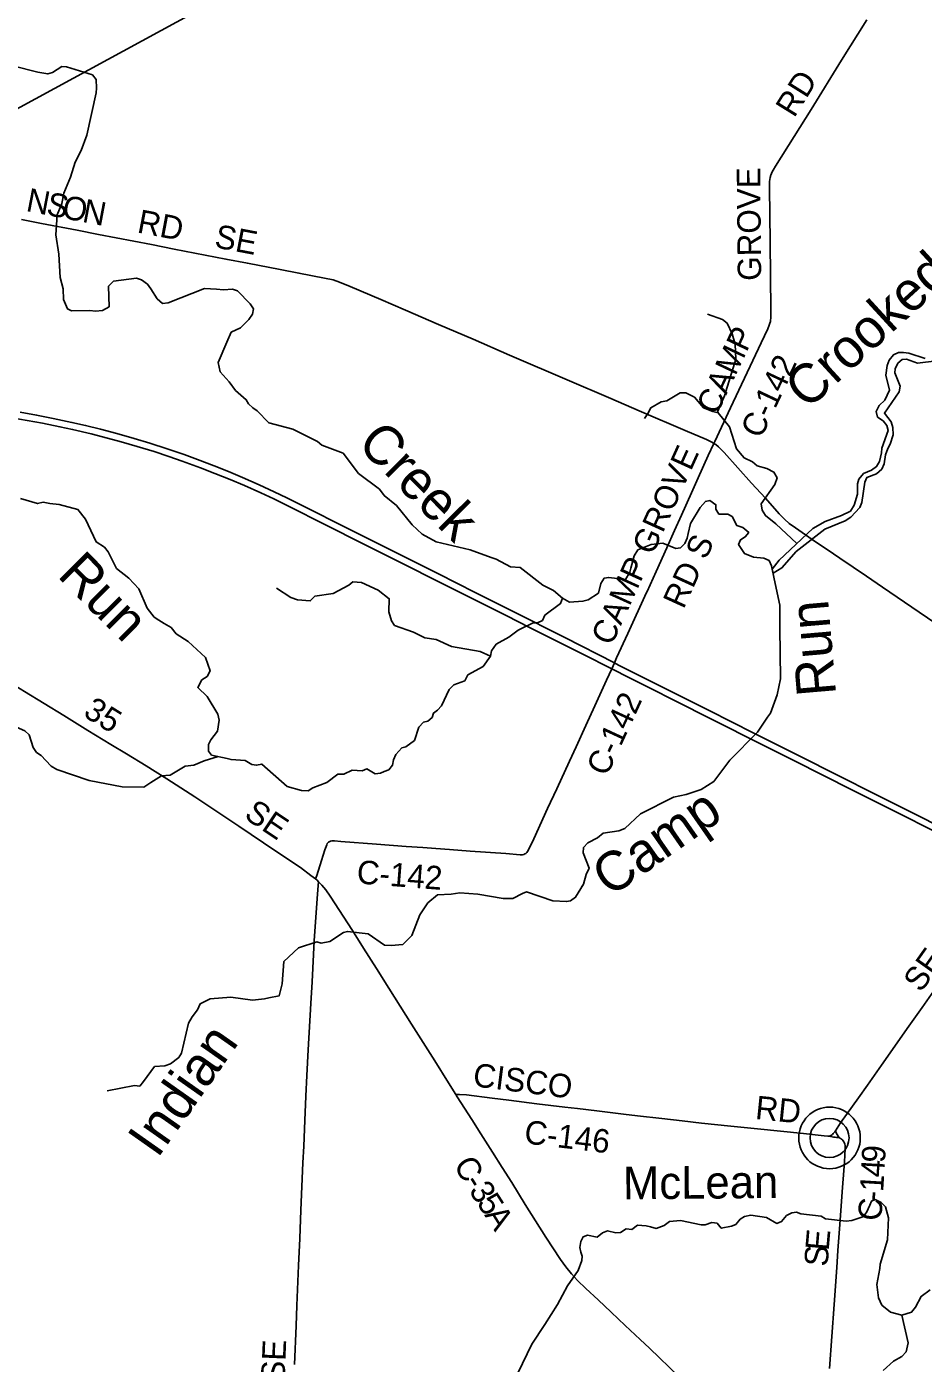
# Model space of a CAD drawing. Extents: x -51392 to 1635000, y 156707 to 696232.
# Drawn here: x 157464 to 168915, y 467379 to 484438 of the extents above; entities that cross this region are included whole.
import ezdxf

# ---------------------------------------------------------------- set-up
doc = ezdxf.new("R2010")
doc.units = 0
for name, color, linetype in [('GM_X_County_Road', 7, 'Continuous'), ('GM_X_County_Road_Text', 7, 'Continuous'), ('GM_X_Minor_River', 7, 'Continuous'), ('GM_X_Minor_River_Text', 7, 'Continuous'), ('GM_X_Township', 7, 'Continuous'), ('GM_X_Unincorporated', 7, 'Continuous'), ('GM_X_Unincorporated_Text', 7, 'Continuous'), ('GM_X_US_Route', 7, 'Continuous')]:
    doc.layers.add(name, color=color, linetype=linetype)

msp = doc.modelspace()

# ---------------------------------------------------------------- linework, layer by layer
at = {"layer": 'GM_X_County_Road'}
for points in [[(166242, 479120), (166253, 479144), (166455, 479575), (166847, 480405), (166931, 480583), (166949, 480629), (166957, 480653), (166962, 480675), (166964, 480688), (166967, 480724), (166968, 480821), (166961, 481691), (166953, 482380), (166953, 482462), (166955, 482489), (166958, 482512), (166962, 482527), (166964, 482535), (166967, 482544), (166976, 482564), (166987, 482586), (166998, 482606), (167029, 482660), (167265, 483035), (167482, 483383), (167871, 484011), (168193, 484525)], [(157399, 481977), (157655, 481926), (158108, 481839), (158382, 481786), (158833, 481700), (159059, 481656), (159348, 481600), (160008, 481473), (160283, 481419), (160702, 481339), (160941, 481294), (161266, 481230), (161378, 481205), (161459, 481178), (161594, 481123), (161987, 480954), (162303, 480819), (162725, 480639), (163165, 480450), (163630, 480247), (164398, 479917), (164895, 479704), (165318, 479523), (165876, 479284), (166148, 479169), (166222, 479132), (166242, 479120)], [(165387, 477230), (165504, 477485), (165638, 477785), (165740, 478008), (165827, 478203), (165955, 478487), (166042, 478682), (166170, 478966), (166242, 479120)], [(166242, 479120), (166264, 479106), (166302, 479074), (166371, 479003), (166547, 478809), (166722, 478613), (166899, 478419), (167073, 478222), (167142, 478153), (167203, 478099), (167282, 478040), (167540, 477865), (167689, 477764), (167851, 477653), (168192, 477424), (168395, 477285), (169439, 476574)], [(164397, 475064), (164481, 475248), (164604, 475517), (164720, 475770), (164870, 476098), (164936, 476244), (164970, 476318), (164999, 476382), (165143, 476695), (165381, 477217), (165387, 477230)], [(156216, 476690), (156229, 476685), (156274, 476662), (156301, 476647), (156387, 476595), (156580, 476476), (156933, 476259), (157435, 475951), (157938, 475645), (158247, 475455), (158540, 475277), (158737, 475157), (158989, 475003), (159252, 474840), (159612, 474610), (160173, 474235), (160648, 473917), (160960, 473705), (161095, 473605), (161153, 473560)], [(161153, 473560), (161169, 473605), (161230, 473794), (161274, 473933), (161296, 473996), (161303, 474011), (161314, 474024), (161320, 474031), (161327, 474036), (161334, 474040), (161346, 474044), (161361, 474046), (161396, 474046), (161477, 474038), (161934, 474004), (162310, 473973), (162523, 473961), (162688, 473949), (162865, 473936), (163128, 473917), (163585, 473884), (163765, 473868), (163797, 473869), (163812, 473873), (163826, 473879), (163839, 473887), (163850, 473898), (163868, 473924), (163940, 474071), (164117, 474459), (164235, 474712), (164397, 475064)], [(161153, 473560), (161172, 473543), (161190, 473525)], [(160883, 467365), (160905, 467856), (160915, 468118), (160935, 468627), (160951, 468971), (160966, 469331), (160993, 469938), (161002, 470151), (161015, 470478), (161030, 470790), (161041, 471052), (161058, 471380), (161094, 471969), (161109, 472248), (161136, 472772), (161173, 473312), (161186, 473476), (161190, 473525)], [(161190, 473525), (161232, 473483), (161284, 473422), (161340, 473341), (161624, 472901), (161767, 472678), (161933, 472416), (162090, 472166), (162381, 471709), (162529, 471474), (162677, 471237), (162851, 470959), (162944, 470811)], [(167793, 470344), (167859, 470447), (168089, 470768), (168202, 470929), (168381, 471185), (168732, 471681), (168900, 471920), (169082, 472176), (169195, 472339), (169319, 472512), (169490, 472753), (169621, 472940), (169832, 473234), (169982, 473450), (170002, 473477), (170015, 473489), (170026, 473494), (170050, 473506)], [(162944, 470811), (162990, 470809), (163082, 470803), (163408, 470764), (163620, 470738), (163978, 470689), (164336, 470649), (164500, 470630), (164744, 470600), (165086, 470560), (165266, 470539), (165575, 470502), (165836, 470471), (166081, 470444), (166456, 470407), (166799, 470372), (167387, 470313), (167648, 470283), (167697, 470278), (167704, 470278), (167711, 470279)], [(162944, 470811), (162964, 470778), (163150, 470488), (163265, 470309), (163413, 470072), (163537, 469879), (163661, 469685), (163831, 469405), (164095, 468990), (164284, 468702), (164351, 468609), (164423, 468520), (164501, 468436), (164606, 468333), (164762, 468187), (164931, 468032), (165109, 467862), (165300, 467683), (165420, 467570), (165799, 467207)], [(167711, 470279), (167726, 470283), (167733, 470286), (167743, 470292), (167755, 470300), (167765, 470310), (167778, 470325), (167787, 470334), (167793, 470344)], [(167793, 470344), (167804, 470319), (167816, 470298), (167829, 470277), (167837, 470266), (167845, 470254)], [(167711, 470279), (167719, 470276), (167733, 470272), (167750, 470269), (167769, 470266), (167788, 470264), (167805, 470262), (167817, 470261), (167826, 470259), (167842, 470256), (167845, 470254)], [(167845, 470254), (167857, 470249), (167864, 470246), (167871, 470241), (167883, 470230), (167889, 470224), (167894, 470218), (167902, 470204), (167906, 470196), (167909, 470188), (167912, 470177), (167916, 470157), (167918, 470125), (167915, 470032), (167910, 469952), (167905, 469895), (167880, 469568), (167862, 469323), (167846, 469094), (167825, 468816), (167811, 468603), (167776, 468129), (167747, 467720), (167717, 467311)]]:
    msp.add_lwpolyline(points, dxfattribs=at)
at = {"layer": 'GM_X_Minor_River'}
msp.add_line((166987, 477513), (166998, 477463), dxfattribs=at)
for points in [[(157853, 482036), (157915, 482182), (157937, 482313), (158023, 482517), (158085, 482707), (158162, 482857), (158232, 483052), (158352, 483592), (158356, 483655), (158350, 483763), (158304, 483825), (157972, 483925), (157914, 483928), (157794, 483854), (157734, 483836), (157608, 483858), (157286, 483940), (156982, 484022)], [(167011, 477392), (166977, 477558), (166947, 477626), (166877, 477656), (166745, 477666), (166631, 477713), (166557, 477831), (166579, 477889), (166641, 477925), (166687, 477981), (166611, 478047), (166534, 478073), (166474, 478188), (166418, 478218), (166306, 478218), (166268, 478280), (166266, 478336), (166188, 478390), (166132, 478380), (166064, 478300), (165943, 478098), (165913, 477970), (165899, 477910), (165869, 477842), (165815, 477788), (165753, 477780), (165589, 477844), (165439, 477830), (165271, 477760), (165223, 477684), (165179, 477528), (165169, 477474), (165113, 477382), (164899, 477408), (164839, 477398), (164797, 477330), (164769, 477210), (164635, 477124), (164569, 477104), (164397, 477092), (164309, 477142), (164193, 477240), (164057, 477311), (163767, 477535), (163645, 477545), (163459, 477640), (163397, 477664), (163127, 477762), (162693, 477863), (162517, 477963), (162389, 478080), (162189, 478326), (162031, 478455), (161971, 478535), (161700, 478736), (161506, 478996), (161234, 479099), (161178, 479143), (160864, 479300), (160556, 479382), (160406, 479535), (160352, 479573), (160296, 479625), (160268, 479677), (160130, 479795), (160052, 479906), (159934, 480034), (159910, 480152), (160020, 480413), (160076, 480539), (160194, 480595), (160302, 480701), (160349, 480769), (160359, 480835), (160317, 480899), (160157, 481066), (160091, 481090), (159977, 481078), (159887, 481088), (159737, 481098), (159271, 480914), (159197, 480907), (159129, 480965), (159051, 481091), (159009, 481151), (158931, 481205), (158865, 481229), (158573, 481192), (158509, 481126), (158516, 480863), (158432, 480817), (158342, 480807), (158272, 480817), (158038, 480812), (157986, 480836), (157934, 480954), (157929, 481092), (157891, 481235), (157873, 481535), (157835, 481782), (157853, 482036)], [(166296, 479510), (166292, 479530), (166378, 479725), (166523, 480193), (166511, 480388), (166475, 480516), (166409, 480652), (166349, 480702), (166161, 480767)], [(168663, 480279), (168601, 480281), (168533, 480251), (168479, 480183), (168453, 480115), (168435, 479989), (168483, 479798), (168425, 479670), (168354, 479604), (168314, 479528), (168332, 479456), (168402, 479406), (168448, 479350), (168468, 479282), (168386, 479057), (168380, 478997), (168356, 478889), (168318, 478823), (168254, 478777), (168152, 478735), (168092, 478663), (168076, 478605), (168074, 478472), (168034, 478330), (167984, 478254), (167870, 478198), (167664, 478124), (167506, 478032), (167073, 477630), (166987, 477513)], [(168941, 480203), (168733, 480271), (168663, 480279)], [(166998, 477463), (167109, 477530), (167293, 477740), (167658, 478024), (167916, 478130), (167988, 478176), (168104, 478300), (168132, 478364), (168168, 478623), (168196, 478685), (168320, 478729), (168384, 478791), (168416, 478857), (168432, 478975), (168462, 479053), (168494, 479109), (168532, 479227), (168528, 479322), (168504, 479396), (168418, 479506), (168609, 479778), (168619, 479852), (168553, 480021), (168557, 480071), (168591, 480143), (168647, 480191), (168701, 480195), (168841, 480143), (169083, 480173)], [(167299, 477841), (167032, 478093), (166902, 478199), (166858, 478269), (166844, 478348), (167020, 478594), (167048, 478682), (167008, 478754), (166918, 478798), (166794, 478832), (166736, 478883), (166626, 478937), (166528, 479051), (166442, 479332), (166296, 479510), (166228, 479526), (166108, 479575), (165992, 479711), (165884, 479765), (165810, 479763), (165638, 479661), (165566, 479651), (165436, 479575), (165398, 479501), (165354, 479439)], [(164309, 477142), (164283, 477074), (164083, 476926), (164051, 476860), (163989, 476828), (163933, 476828), (163741, 476736), (163621, 476646), (163460, 476556), (163400, 476472), (163386, 476402), (163294, 476271), (163098, 476165), (163058, 476091), (162920, 476037), (162862, 475979), (162762, 475771), (162710, 475713), (162660, 475677), (162642, 475623), (162588, 475573), (162534, 475561), (162474, 475499), (162416, 475329), (162306, 475245), (162254, 475233), (162180, 475149), (162148, 475082), (162138, 475014), (162089, 474954), (162031, 474932), (161981, 474910), (161917, 474900), (161809, 474965), (161747, 474939), (161621, 474949), (161515, 474897), (161439, 474897), (161299, 474793), (161119, 474723), (161059, 474683), (160973, 474689), (160789, 474741), (160467, 475026), (160399, 475012), (160339, 475022), (160255, 475072), (160075, 475083), (160023, 475097), (159825, 475141), (159785, 475191), (159787, 475275), (159816, 475337), (159902, 475448), (159922, 475586), (159906, 475662), (159770, 475887), (159648, 476003), (159702, 476101), (159768, 476145), (159808, 476215), (159750, 476387), (159528, 476592), (159374, 476688), (159310, 476769), (159218, 476821), (159150, 476863), (159094, 476903), (159002, 477015), (158895, 477264), (158767, 477398), (158611, 477523), (158503, 477737), (158459, 477793), (158351, 477862), (158215, 478152), (158119, 478275), (157877, 478341), (157761, 478351), (157673, 478369), (157603, 478351), (157387, 478416)], [(163386, 476402), (163256, 476464), (162890, 476526), (162694, 476615), (162550, 476637), (162406, 476709), (162162, 476796), (162125, 476856), (162089, 476970), (162095, 477136), (161955, 477245), (161739, 477343), (161629, 477353), (161577, 477309), (161377, 477205), (161145, 477169), (161085, 477109), (160925, 477122), (160837, 477152), (160653, 477270)], [(164575, 473493), (164609, 473617), (164649, 473697), (164571, 473894), (164575, 473960), (164631, 474022), (164753, 474084), (164825, 474144), (165025, 474176), (165105, 474204), (165305, 474392), (165726, 474604), (165888, 474638), (166080, 474704), (166242, 474806), (166446, 475078), (166798, 475432), (166924, 475624), (166962, 475678), (167050, 475911), (167090, 476115), (167083, 476766), (167083, 477053), (167011, 477392)], [(159910, 475124), (159729, 475069), (159601, 475011), (159487, 474999), (159295, 474883), (159185, 474877), (159051, 474793), (158961, 474731), (158685, 474738), (158261, 474818), (157847, 474957), (157777, 475001), (157709, 475073), (157649, 475137), (157591, 475174), (157545, 475238), (157497, 475398), (157439, 475450), (157257, 475531), (157022, 475675), (156980, 475743), (156958, 475856)], [(164552, 473456), (164575, 473493), (164474, 473327), (164410, 473283), (164360, 473271), (164182, 473280), (163848, 473394), (163796, 473375), (163672, 473311), (163550, 473310), (163226, 473365), (162995, 473385), (162885, 473368), (162711, 473358), (162588, 473255), (162486, 473104), (162385, 472837), (162268, 472724), (162118, 472710), (162032, 472714), (161827, 472859), (161561, 472891), (161511, 472878), (161337, 472762), (161225, 472741), (161169, 472759), (160934, 472682), (160750, 472507), (160729, 472222), (160688, 472067), (160558, 472043), (160500, 472030), (160350, 472014), (160072, 472053), (159806, 472032), (159678, 471968), (159646, 471889), (159577, 471799), (159531, 471720), (159441, 471337), (159409, 471283), (159299, 471200), (159227, 471174), (159097, 471165), (158956, 470974), (158908, 470914), (158842, 470922), (158494, 470856)], [(167929, 469193), (168005, 469199), (168144, 469246), (168190, 469302), (168234, 469396), (168252, 469447), (168302, 469467), (168378, 469431), (168434, 469375), (168471, 469237), (168460, 468954), (168363, 468644), (168359, 468588), (168322, 468385), (168344, 468214)], [(163739, 467251), (163914, 467623), (164081, 467874), (164244, 468128), (164371, 468369), (164506, 468564), (164553, 468691), (164559, 468745), (164541, 468797), (164531, 468857), (164542, 468931), (164572, 468994), (164626, 469014), (164752, 468990), (164818, 469042), (164882, 469067), (164990, 469043), (165050, 469049), (165122, 469094), (165194, 469086), (165264, 469142), (165374, 469133), (165432, 469121), (165502, 469101), (165608, 469139), (165672, 469188), (165814, 469200), (166080, 469147), (166130, 469145), (166214, 469175), (166282, 469168), (166334, 469102), (166466, 469128), (166520, 469152), (166578, 469219), (166634, 469251), (166714, 469269), (166914, 469238), (167044, 469164), (167106, 469188), (167168, 469263), (167236, 469299), (167298, 469307), (167352, 469285), (167610, 469256), (167668, 469224), (167929, 469193)], [(168344, 468214), (168387, 468121), (168498, 468029), (168642, 467993), (168766, 468030), (168817, 468094), (168889, 468233), (169005, 468317)], [(168642, 467993), (168723, 467638), (168696, 467524), (168642, 467466), (168534, 467405), (168401, 467288)]]:
    msp.add_lwpolyline(points, dxfattribs=at)
at = {"layer": 'GM_X_Township'}
for points in [[(163036, 495918), (164490, 494623), (164825, 494309), (165024, 494079), (165191, 493819), (165755, 492875), (166035, 492423), (166101, 492345), (166384, 492134), (166408, 492117), (168306, 492432), (170778, 490644), (166293, 488255), (156255, 482801), (156216, 482780), (155754, 482231), (153370, 479403), (152114, 477913), (148909, 474096)], [(148909, 474096), (152114, 477913), (153370, 479403), (155754, 482231), (156216, 482780), (156255, 482801), (166293, 488255), (170778, 490644)]]:
    msp.add_lwpolyline(points, dxfattribs=at)
at = {"layer": 'GM_X_Unincorporated'}
for radius in [393, 249]:
    msp.add_circle((167718, 470255), radius, dxfattribs=at)
at = {"layer": 'GM_X_US_Route'}
for points in [[(157276, 479445), (157470, 479413), (157664, 479378), (157889, 479333), (158050, 479298), (158289, 479241), (158496, 479188), (158670, 479141), (158875, 479081), (159094, 479014), (159281, 478952), (159452, 478893), (159683, 478808), (159866, 478737), (160064, 478657), (160245, 478581), (160455, 478487), (160619, 478411), (160810, 478317), (161280, 478082), (161763, 477838), (162305, 477566), (162686, 477373), (163111, 477161), (163595, 476918), (163888, 476771), (164254, 476586), (164518, 476454), (164635, 476395), (164870, 476277), (164936, 476244), (165163, 476129), (165470, 475973), (165703, 475854), (166803, 475303), (167272, 475067), (168005, 474699), (168283, 474559), (169353, 474022)], [(157382, 479517), (157591, 479480), (157801, 479439), (158041, 479388), (158217, 479348), (158408, 479301), (158614, 479246), (158835, 479183), (159039, 479122), (159257, 479051), (159475, 478977), (159644, 478915), (159859, 478834), (160041, 478760), (160222, 478684), (160432, 478591), (160626, 478502), (160788, 478423), (161771, 477931), (162152, 477739), (162724, 477453), (163193, 477216), (163677, 476974), (164337, 476643), (164970, 476318), (165022, 476291), (165506, 476048), (166181, 475710), (166752, 475422), (167382, 475105), (167778, 474906), (168350, 474619), (168804, 474391), (169537, 474023)]]:
    msp.add_lwpolyline(points, dxfattribs=at)

# ---------------------------------------------------------------- texts
at = {"layer": 'GM_X_County_Road_Text'}
for s, rotation, p in [('RD', 58.0665, (167267, 483265)), ('GROVE', 90.5385, (166846, 481196)), ('N', 349.0709, (157444, 482087)), ('S', 349.0683, (157703, 482037)), ('O', 349.0672, (157902, 481998)), ('N', 349.2269, (158162, 481948)), ('RD', 349.23, (158864, 481813)), ('SE', 349.2277, (159851, 481624)), ('CAMP', 64.6189, (166276, 479469)), ('C-142', 64.7088, (166842, 479167)), ('CAMP GROVE', 65.6101, (164934, 476524)), ('RD S', 65.5062, (165853, 476994)), ('35', 328.1745, (158172, 475646)), ('C-142', 65.206, (164873, 474857)), ('SE', 326.0305, (160227, 474345)), ('C-142', 355.5969, (161672, 473504)), ('SE', 54.5961, (168885, 472100)), ('CISCO', 352.7627, (163153, 470916)), ('RD', 354.1984, (166761, 470497)), ('C-146', 353.1545, (163809, 470187)), ('9', 86.6381, (168425, 469931)), ('C', 300.0651, (162910, 469913)), ('4', 86.5304, (168414, 469746)), ('-', 302.0557, (163039, 469690)), ('3', 302.405, (163105, 469584)), ('1', 86.4968, (168403, 469561)), ('5', 302.536, (163205, 469428)), ('C', 86.4957, (168380, 469192)), ('-', 86.4918, (168395, 469438)), ('A', 302.5753, (163304, 469272)), ('E', 85.1478, (167707, 468809)), ('S', 86.63, (167695, 468609)), ('SE', 87.5894, (160757, 467139))]:
    msp.add_text(s, height=300, rotation=rotation, dxfattribs=at).set_placement(p)
at = {"layer": 'GM_X_Minor_River_Text'}
for s, rotation, p in [('Crooked', 42.5474, (167436, 479537)), ('Creek', 314.8743, (161670, 479098)), ('Run', 314.8742, (157843, 477427)), ('Run', 94.8737, (167803, 475914)), ('Camp', 34.8746, (164915, 473320)), ('Indian', 54.874, (159135, 469984))]:
    msp.add_text(s, height=500, rotation=rotation, dxfattribs=at).set_placement(p)
at = {"layer": 'GM_X_Unincorporated_Text'}
msp.add_text('McLean', height=417, rotation=0.5386, dxfattribs=at).set_placement((165081, 469470))

doc.saveas('drawing.dxf')
